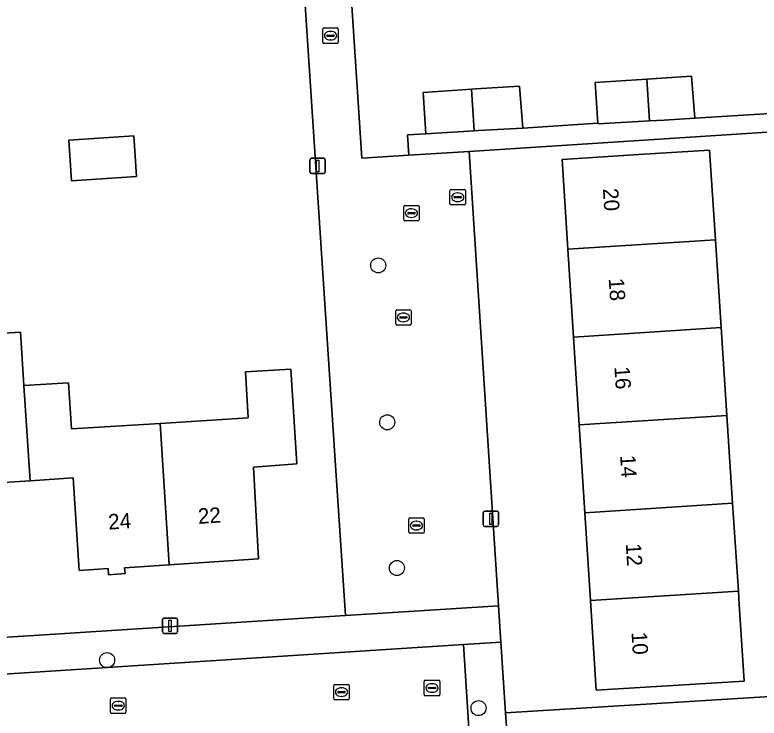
# Model space of a CAD drawing. Extents: x 159626 to 160723, y 388173 to 389416.
# Drawn here: x 160413.39 to 160461.73, y 388419.29 to 388464.98 of the extents above; entities that cross this region are included whole.
import ezdxf

# ---------------------------------------------------------------- set-up
doc = ezdxf.new("R2010")
doc.units = 0
for name, color, linetype in [('IMGEO_Boom', 7, 'Continuous'), ('IMGEO_Brandkraan', 7, 'Continuous'), ('IMGEO_Erf', 7, 'Continuous'), ('IMGEO_Kolk', 7, 'Continuous'), ('IMGEO_Lichtmast', 7, 'Continuous'), ('IMGEO_Muur', 7, 'Continuous'), ('IMGEO_Pand', 7, 'Continuous'), ('IMGEO_Pand_nummerreeks', 7, 'Continuous'), ('IMGEO_Rijbaan_lokaal_open', 7, 'Continuous'), ('IMGEO_Rioolput', 7, 'Continuous'), ('IMGEO_Voetpad_open', 7, 'Continuous')]:
    doc.layers.add(name, color=color, linetype=linetype)

msp = doc.modelspace()

# ---------------------------------------------------------------- linework, layer by layer
at = {"layer": 'IMGEO_Boom'}
for centre in [(160436.992, 388448.704), (160437.575, 388438.508), (160438.205, 388429.042), (160419.383, 388423.061), (160443.507, 388419.944)]:
    msp.add_circle(centre, 0.489, dxfattribs=at)
at = {"layer": 'IMGEO_Brandkraan'}
for p, q in [((160441.652, 388452.706), (160441.652, 388453.558)), ((160441.727, 388453.632), (160442.579, 388453.632)), ((160442.653, 388453.558), (160442.653, 388452.706)), ((160441.911, 388453.126), (160441.911, 388453.138)), ((160442.349, 388453.089), (160441.951, 388453.089)), ((160441.954, 388453.175), (160442.352, 388453.175)), ((160442.14, 388453.412), (160442.165, 388453.412)), ((160442.395, 388453.138), (160442.395, 388453.126)), ((160442.579, 388452.632), (160441.727, 388452.632)), ((160442.163, 388452.852), (160442.138, 388452.852))]:
    msp.add_line(p, q, dxfattribs=at)
for points in [[(160441.652, 388452.706), (160441.652, 388453.558)], [(160441.727, 388453.632), (160442.579, 388453.632)], [(160442.653, 388453.558), (160442.653, 388452.706)], [(160442.579, 388452.632), (160441.727, 388452.632)]]:
    msp.add_lwpolyline(points, dxfattribs=at)
for centre, radius, start, end in [((160441.729, 388453.556), 0.0765, 91.552, 178.448), ((160441.729, 388453.556), 0.0765, 91.552, 178.448), ((160442.577, 388453.556), 0.0765, 1.552, 88.448), ((160442.577, 388453.556), 0.0765, 1.552, 88.448), ((160441.951, 388453.135), 0.0403, 85.8775, 175.7526), ((160441.948, 388453.125), 0.0366, 178.938, 274.7102), ((160442.352, 388453.132), 0.043, 264.8664, 352.4533), ((160442.356, 388453.137), 0.0386, 1.7309, 96.639), ((160441.729, 388452.708), 0.0765, 181.552, 268.448), ((160441.729, 388452.708), 0.0765, 181.552, 268.448), ((160442.577, 388452.708), 0.0765, 271.552, 358.448), ((160442.577, 388452.708), 0.0765, 271.552, 358.448)]:
    msp.add_arc(centre, radius, start, end, dxfattribs=at)
for centre, major_axis, ratio, start_param, end_param in [((160442.139, 388453.132), (-0.387, 0.002), 0.722429, 4.712389, 7.853982), ((160442.164, 388453.132), (-0.39, 0.002), 0.717154, 1.570796, 4.712389)]:
    msp.add_ellipse(centre, major_axis=major_axis, ratio=ratio, start_param=start_param, end_param=end_param, dxfattribs=at)
at = {"layer": 'IMGEO_Erf'}
for points in [[(160498.648, 388490.246), (160433.934, 388486.077), (160435.935, 388455.674), (160438.971, 388455.857), (160438.891, 388457.18), (160440.089, 388457.252), (160439.911, 388459.939), (160443.055, 388460.145), (160443.323, 388460.163), (160446.162, 388460.349), (160446.387, 388457.628), (160451.261, 388457.951), (160451.087, 388460.576), (160454.433, 388460.795), (160455.386, 388460.858), (160457.338, 388460.986), (160457.563, 388458.265), (160471.558, 388459.134)], [(160372.154, 388421.957), (160383.458, 388422.677), (160397.71, 388423.584), (160434.858, 388425.95), (160434.196, 388436.021), (160431.43, 388478.134)], [(160409.851, 388444.116), (160413.759, 388444.36), (160413.976, 388440.891), (160416.883, 388441.072), (160417.07, 388438.08), (160422.829, 388438.439), (160428.548, 388438.795), (160428.361, 388441.788), (160431.305, 388441.972), (160431.695, 388435.817), (160428.902, 388435.589), (160429.218, 388429.63), (160423.404, 388429.25), (160420.522, 388429.061), (160420.557, 388428.685), (160419.483, 388428.608), (160419.458, 388429.009), (160417.559, 388428.888), (160417.177, 388434.893), (160414.39, 388434.716), (160411.582, 388434.538)]]:
    msp.add_lwpolyline(points, dxfattribs=at)
for points in [[(160474.132, 388436.466), (160471.678, 388436.39), (160471.575, 388439.722), (160471.487, 388442.571), (160473.77, 388442.642), (160473.291, 388451.292), (160473.397, 388447.879), (160470.943, 388447.803), (160470.84, 388451.134), (160470.752, 388453.984), (160473.102, 388454.057), (160472.946, 388458.053), (160442.905, 388456.093), (160444.802, 388426.589), (160444.954, 388424.235), (160445.249, 388419.64), (160475.085, 388421.466), (160474.857, 388425.241), (160472.246, 388425.071), (160472.036, 388428.29), (160471.837, 388431.347), (160474.449, 388431.517)], [(160416.894, 388456.839), (160421.119, 388457.113), (160421.29, 388454.477), (160417.065, 388454.204)], [(160459.266, 388444.659), (160459.638, 388438.953), (160460.01, 388433.246), (160460.381, 388427.54), (160460.438, 388426.672), (160460.763, 388421.682), (160451.155, 388421.101), (160450.78, 388426.922), (160450.412, 388432.628), (160450.044, 388438.335), (160449.676, 388444.042), (160449.309, 388449.748), (160448.933, 388455.575), (160453.923, 388455.897), (160458.514, 388456.193), (160458.894, 388450.365)]]:
    msp.add_lwpolyline(points, close=True, dxfattribs=at)
at = {"layer": 'IMGEO_Kolk'}
for p, q in [((160433.472, 388464.126), (160434.324, 388464.126)), ((160433.397, 388463.2), (160433.397, 388464.052)), ((160433.656, 388463.62), (160433.656, 388463.632)), ((160433.699, 388463.669), (160434.097, 388463.669)), ((160433.885, 388463.906), (160433.91, 388463.906)), ((160434.14, 388463.632), (160434.14, 388463.62)), ((160434.398, 388464.052), (160434.398, 388463.2)), ((160434.324, 388463.126), (160433.472, 388463.126)), ((160434.094, 388463.583), (160433.696, 388463.583)), ((160433.908, 388463.346), (160433.883, 388463.346)), ((160438.127, 388444.896), (160438.127, 388445.748)), ((160438.202, 388445.822), (160439.054, 388445.822)), ((160439.128, 388445.748), (160439.128, 388444.896)), ((160438.386, 388445.316), (160438.386, 388445.328)), ((160438.824, 388445.279), (160438.426, 388445.279)), ((160438.429, 388445.365), (160438.827, 388445.365)), ((160438.615, 388445.602), (160438.64, 388445.602)), ((160438.87, 388445.328), (160438.87, 388445.316)), ((160439.054, 388444.822), (160438.202, 388444.822)), ((160438.638, 388445.042), (160438.613, 388445.042)), ((160438.969, 388431.375), (160438.969, 388432.227)), ((160439.044, 388432.301), (160439.896, 388432.301)), ((160439.97, 388432.227), (160439.97, 388431.375)), ((160439.228, 388431.795), (160439.228, 388431.807)), ((160439.666, 388431.758), (160439.268, 388431.758)), ((160439.271, 388431.844), (160439.669, 388431.844)), ((160439.457, 388432.081), (160439.482, 388432.081)), ((160439.712, 388431.807), (160439.712, 388431.795)), ((160439.896, 388431.301), (160439.044, 388431.301)), ((160439.48, 388431.521), (160439.455, 388431.521)), ((160434.107, 388420.556), (160434.107, 388421.408)), ((160434.182, 388421.482), (160435.034, 388421.482)), ((160434.595, 388421.262), (160434.62, 388421.262)), ((160435.108, 388421.408), (160435.108, 388420.556)), ((160419.684, 388420.6), (160420.536, 388420.6)), ((160434.366, 388420.976), (160434.366, 388420.988)), ((160434.804, 388420.939), (160434.406, 388420.939)), ((160434.409, 388421.025), (160434.807, 388421.025)), ((160434.618, 388420.702), (160434.593, 388420.702)), ((160434.85, 388420.988), (160434.85, 388420.976)), ((160419.609, 388419.674), (160419.609, 388420.526)), ((160419.868, 388420.094), (160419.868, 388420.106)), ((160419.911, 388420.143), (160420.309, 388420.143)), ((160420.097, 388420.38), (160420.122, 388420.38)), ((160420.352, 388420.106), (160420.352, 388420.094)), ((160420.61, 388420.526), (160420.61, 388419.674)), ((160435.034, 388420.482), (160434.182, 388420.482)), ((160420.306, 388420.057), (160419.908, 388420.057)), ((160420.12, 388419.82), (160420.095, 388419.82)), ((160420.536, 388419.6), (160419.684, 388419.6))]:
    msp.add_line(p, q, dxfattribs=at)
for points in [[(160433.472, 388464.126), (160434.324, 388464.126)], [(160433.397, 388463.2), (160433.397, 388464.052)], [(160434.398, 388464.052), (160434.398, 388463.2)], [(160434.324, 388463.126), (160433.472, 388463.126)], [(160438.127, 388444.896), (160438.127, 388445.748)], [(160438.202, 388445.822), (160439.054, 388445.822)], [(160439.128, 388445.748), (160439.128, 388444.896)], [(160439.054, 388444.822), (160438.202, 388444.822)], [(160438.969, 388431.375), (160438.969, 388432.227)], [(160439.044, 388432.301), (160439.896, 388432.301)], [(160439.97, 388432.227), (160439.97, 388431.375)], [(160439.896, 388431.301), (160439.044, 388431.301)], [(160434.107, 388420.556), (160434.107, 388421.408)], [(160434.182, 388421.482), (160435.034, 388421.482)], [(160435.108, 388421.408), (160435.108, 388420.556)], [(160419.684, 388420.6), (160420.536, 388420.6)], [(160419.609, 388419.674), (160419.609, 388420.526)], [(160420.61, 388420.526), (160420.61, 388419.674)], [(160435.034, 388420.482), (160434.182, 388420.482)], [(160420.536, 388419.6), (160419.684, 388419.6)]]:
    msp.add_lwpolyline(points, dxfattribs=at)
for centre, radius, start, end in [((160433.474, 388464.05), 0.0765, 91.552, 178.448), ((160433.474, 388464.05), 0.0765, 91.552, 178.448), ((160434.322, 388464.05), 0.0765, 1.552, 88.448), ((160434.322, 388464.05), 0.0765, 1.552, 88.448), ((160433.696, 388463.629), 0.0403, 85.8775, 175.7526), ((160433.693, 388463.619), 0.0366, 178.938, 274.7102), ((160434.097, 388463.626), 0.043, 264.8664, 352.4533), ((160434.101, 388463.631), 0.0386, 1.7309, 96.639), ((160433.474, 388463.202), 0.0765, 181.552, 268.448), ((160433.474, 388463.202), 0.0765, 181.552, 268.448), ((160434.322, 388463.202), 0.0765, 271.552, 358.448), ((160434.322, 388463.202), 0.0765, 271.552, 358.448), ((160438.204, 388445.746), 0.0765, 91.552, 178.448), ((160438.204, 388445.746), 0.0765, 91.552, 178.448), ((160439.052, 388445.746), 0.0765, 1.552, 88.448), ((160439.052, 388445.746), 0.0765, 1.552, 88.448), ((160438.426, 388445.325), 0.0403, 85.8775, 175.7526), ((160438.423, 388445.315), 0.0366, 178.938, 274.7102), ((160438.827, 388445.322), 0.043, 264.8664, 352.4533), ((160438.831, 388445.327), 0.0386, 1.7309, 96.639), ((160438.204, 388444.898), 0.0765, 181.552, 268.448), ((160438.204, 388444.898), 0.0765, 181.552, 268.448), ((160439.052, 388444.898), 0.0765, 271.552, 358.448), ((160439.052, 388444.898), 0.0765, 271.552, 358.448), ((160439.046, 388432.225), 0.0765, 91.552, 178.448), ((160439.046, 388432.225), 0.0765, 91.552, 178.448), ((160439.894, 388432.225), 0.0765, 1.552, 88.448), ((160439.894, 388432.225), 0.0765, 1.552, 88.448), ((160439.268, 388431.804), 0.0403, 85.8775, 175.7526), ((160439.265, 388431.794), 0.0366, 178.938, 274.7102), ((160439.669, 388431.801), 0.043, 264.8664, 352.4533), ((160439.673, 388431.806), 0.0386, 1.7309, 96.639), ((160439.046, 388431.377), 0.0765, 181.552, 268.448), ((160439.046, 388431.377), 0.0765, 181.552, 268.448), ((160439.894, 388431.377), 0.0765, 271.552, 358.448), ((160439.894, 388431.377), 0.0765, 271.552, 358.448), ((160434.184, 388421.406), 0.0765, 91.552, 178.448), ((160434.184, 388421.406), 0.0765, 91.552, 178.448), ((160435.032, 388421.406), 0.0765, 1.552, 88.448), ((160435.032, 388421.406), 0.0765, 1.552, 88.448), ((160419.686, 388420.524), 0.0765, 91.552, 178.448), ((160419.686, 388420.524), 0.0765, 91.552, 178.448), ((160420.534, 388420.524), 0.0765, 1.552, 88.448), ((160420.534, 388420.524), 0.0765, 1.552, 88.448), ((160434.406, 388420.985), 0.0403, 85.8775, 175.7526), ((160434.403, 388420.975), 0.0366, 178.938, 274.7102), ((160434.807, 388420.982), 0.043, 264.8664, 352.4533), ((160434.811, 388420.987), 0.0386, 1.7309, 96.639), ((160419.908, 388420.103), 0.0403, 85.8775, 175.7526), ((160419.905, 388420.093), 0.0366, 178.938, 274.7102), ((160420.309, 388420.1), 0.043, 264.8664, 352.4533), ((160420.313, 388420.105), 0.0386, 1.7309, 96.639), ((160434.184, 388420.558), 0.0765, 181.552, 268.448), ((160434.184, 388420.558), 0.0765, 181.552, 268.448), ((160435.032, 388420.558), 0.0765, 271.552, 358.448), ((160435.032, 388420.558), 0.0765, 271.552, 358.448), ((160419.686, 388419.676), 0.0765, 181.552, 268.448), ((160419.686, 388419.676), 0.0765, 181.552, 268.448), ((160420.534, 388419.676), 0.0765, 271.552, 358.448), ((160420.534, 388419.676), 0.0765, 271.552, 358.448)]:
    msp.add_arc(centre, radius, start, end, dxfattribs=at)
for centre, major_axis, ratio, start_param, end_param in [((160433.884, 388463.626), (-0.387, 0.002), 0.722429, 4.712389, 7.853982), ((160433.909, 388463.626), (-0.39, 0.002), 0.717154, 1.570796, 4.712389), ((160438.614, 388445.322), (-0.387, 0.002), 0.722429, 4.712389, 7.853982), ((160438.639, 388445.322), (-0.39, 0.002), 0.717154, 1.570796, 4.712389), ((160439.456, 388431.801), (-0.387, 0.002), 0.722429, 4.712389, 7.853982), ((160439.481, 388431.801), (-0.39, 0.002), 0.717154, 1.570796, 4.712389), ((160434.594, 388420.982), (-0.387, 0.002), 0.722429, 4.712389, 7.853982), ((160434.619, 388420.982), (-0.39, 0.002), 0.717154, 1.570796, 4.712389), ((160420.096, 388420.1), (-0.387, 0.002), 0.722429, 4.712389, 7.853982), ((160420.121, 388420.1), (-0.39, 0.002), 0.717154, 1.570796, 4.712389)]:
    msp.add_ellipse(centre, major_axis=major_axis, ratio=ratio, start_param=start_param, end_param=end_param, dxfattribs=at)
at = {"layer": 'IMGEO_Lichtmast'}
for p, q in [((160432.56, 388454.763), (160432.56, 388455.563)), ((160432.56, 388455.563), (160432.56, 388454.763)), ((160432.66, 388455.663), (160433.45, 388455.663)), ((160433.45, 388455.663), (160432.66, 388455.663)), ((160433.55, 388455.563), (160433.55, 388454.763)), ((160433.55, 388454.763), (160433.55, 388455.563)), ((160433.45, 388454.663), (160432.66, 388454.663)), ((160432.66, 388454.663), (160433.45, 388454.663)), ((160443.91, 388432.74), (160444.7, 388432.74)), ((160444.7, 388432.74), (160443.91, 388432.74)), ((160443.81, 388431.84), (160443.81, 388432.64)), ((160443.81, 388432.64), (160443.81, 388431.84)), ((160444.8, 388432.64), (160444.8, 388431.84)), ((160444.8, 388431.84), (160444.8, 388432.64)), ((160444.7, 388431.74), (160443.91, 388431.74)), ((160443.91, 388431.74), (160444.7, 388431.74)), ((160422.974, 388424.889), (160422.974, 388425.689)), ((160422.974, 388425.689), (160422.974, 388424.889)), ((160423.074, 388425.789), (160423.864, 388425.789)), ((160423.864, 388425.789), (160423.074, 388425.789)), ((160423.964, 388425.689), (160423.964, 388424.889)), ((160423.964, 388424.889), (160423.964, 388425.689)), ((160423.864, 388424.789), (160423.074, 388424.789)), ((160423.074, 388424.789), (160423.864, 388424.789))]:
    msp.add_line(p, q, dxfattribs=at)
for points in [[(160432.98, 388455.538), (160433.13, 388455.538), (160433.13, 388454.788), (160432.98, 388454.788), (160432.98, 388455.538)], [(160444.23, 388432.615), (160444.38, 388432.615), (160444.38, 388431.865), (160444.23, 388431.865), (160444.23, 388432.615)], [(160423.394, 388425.664), (160423.544, 388425.664), (160423.544, 388424.914), (160423.394, 388424.914), (160423.394, 388425.664)]]:
    msp.add_lwpolyline(points, dxfattribs=at)
for centre, start, end in [((160432.66, 388455.563), 90, 180), ((160432.66, 388455.563), 90, 180), ((160433.45, 388455.563), 0, 90), ((160433.45, 388455.563), 360, 90), ((160432.66, 388454.763), 180, 270), ((160432.66, 388454.763), 180, 270), ((160433.45, 388454.763), 270, 0), ((160433.45, 388454.763), 270, 0), ((160443.91, 388432.64), 90, 180), ((160443.91, 388432.64), 90, 180), ((160444.7, 388432.64), 0, 90), ((160444.7, 388432.64), 360, 90), ((160443.91, 388431.84), 180, 270), ((160443.91, 388431.84), 180, 270), ((160444.7, 388431.84), 270, 0), ((160444.7, 388431.84), 270, 0), ((160423.074, 388425.689), 90, 180), ((160423.074, 388425.689), 90, 180), ((160423.864, 388425.689), 0, 90), ((160423.864, 388425.689), 360, 90), ((160423.074, 388424.889), 180, 270), ((160423.074, 388424.889), 180, 270), ((160423.864, 388424.889), 270, 0), ((160423.864, 388424.889), 270, 0)]:
    msp.add_arc(centre, 0.1, start, end, dxfattribs=at)
at = {"layer": 'IMGEO_Muur'}
msp.add_lwpolyline([(160434.196, 388436.021), (160431.43, 388478.134)], dxfattribs=at)
at = {"layer": 'IMGEO_Pand'}
for points in [[(160454.433, 388460.795), (160451.087, 388460.576), (160451.261, 388457.951), (160451.265, 388457.889), (160454.608, 388458.089)], [(160454.608, 388458.089), (160455.562, 388458.145), (160457.563, 388458.265), (160457.338, 388460.986), (160455.386, 388460.858), (160454.433, 388460.795)], [(160443.232, 388457.44), (160443.498, 388457.456), (160446.387, 388457.628), (160446.162, 388460.349), (160443.323, 388460.163), (160443.055, 388460.145)], [(160443.232, 388457.44), (160443.055, 388460.145), (160439.911, 388459.939), (160440.089, 388457.252)], [(160421.29, 388454.477), (160421.119, 388457.113), (160416.894, 388456.839), (160417.065, 388454.204)], [(160458.894, 388450.365), (160458.514, 388456.193), (160453.923, 388455.897), (160448.933, 388455.575), (160449.309, 388449.748)], [(160458.894, 388450.365), (160449.309, 388449.748), (160449.676, 388444.042), (160459.266, 388444.659)], [(160413.976, 388440.891), (160413.759, 388444.36), (160409.851, 388444.116), (160410.067, 388440.647), (160405.338, 388440.355), (160406.191, 388428.17), (160409.036, 388428.347), (160409.06, 388427.947), (160410.119, 388428.036), (160410.065, 388428.397), (160411.965, 388428.533), (160411.582, 388434.538), (160414.39, 388434.716)], [(160459.266, 388444.659), (160449.676, 388444.042), (160450.044, 388438.335), (160459.638, 388438.953)], [(160422.829, 388438.439), (160423.404, 388429.25), (160429.218, 388429.63), (160428.902, 388435.589), (160431.695, 388435.817), (160431.305, 388441.972), (160428.361, 388441.788), (160428.548, 388438.795)], [(160413.976, 388440.891), (160414.39, 388434.716), (160417.177, 388434.893), (160417.559, 388428.888), (160419.458, 388429.009), (160419.483, 388428.608), (160420.557, 388428.685), (160420.522, 388429.061), (160423.404, 388429.25), (160422.829, 388438.439), (160417.07, 388438.08), (160416.883, 388441.072)], [(160450.412, 388432.628), (160460.01, 388433.246), (160459.638, 388438.953), (160450.044, 388438.335)], [(160450.412, 388432.628), (160450.78, 388426.922), (160460.381, 388427.54), (160460.01, 388433.246)], [(160460.381, 388427.54), (160450.78, 388426.922), (160451.155, 388421.101), (160460.763, 388421.682), (160460.438, 388426.672)]]:
    msp.add_lwpolyline(points, close=True, dxfattribs=at)
at = {"layer": 'IMGEO_Rijbaan_lokaal_open'}
msp.add_lwpolyline([(160433.903, 388418.319), (160436.718, 388416.064), (160437.928, 388415.094), (160438.529, 388405.742), (160443.684, 388406.074), (160442.523, 388424.077), (160397.911, 388421.201), (160398.244, 388416.036)], close=True, dxfattribs=at)
at = {"layer": 'IMGEO_Rioolput'}
for p, q in [((160438.645, 388451.671), (160438.645, 388452.523)), ((160438.72, 388452.597), (160439.572, 388452.597)), ((160439.646, 388452.523), (160439.646, 388451.671)), ((160438.904, 388452.091), (160438.904, 388452.103)), ((160439.342, 388452.054), (160438.944, 388452.054)), ((160438.947, 388452.14), (160439.345, 388452.14)), ((160439.133, 388452.377), (160439.158, 388452.377)), ((160439.388, 388452.103), (160439.388, 388452.091)), ((160439.572, 388451.597), (160438.72, 388451.597)), ((160439.156, 388451.817), (160439.131, 388451.817)), ((160439.984, 388420.822), (160439.984, 388421.674)), ((160440.059, 388421.748), (160440.911, 388421.748)), ((160440.985, 388421.674), (160440.985, 388420.822)), ((160440.243, 388421.242), (160440.243, 388421.254)), ((160440.681, 388421.205), (160440.283, 388421.205)), ((160440.286, 388421.291), (160440.684, 388421.291)), ((160440.472, 388421.528), (160440.497, 388421.528)), ((160440.727, 388421.254), (160440.727, 388421.242)), ((160440.911, 388420.748), (160440.059, 388420.748)), ((160440.495, 388420.968), (160440.47, 388420.968))]:
    msp.add_line(p, q, dxfattribs=at)
for points in [[(160438.645, 388451.671), (160438.645, 388452.523)], [(160438.72, 388452.597), (160439.572, 388452.597)], [(160439.646, 388452.523), (160439.646, 388451.671)], [(160439.572, 388451.597), (160438.72, 388451.597)], [(160439.984, 388420.822), (160439.984, 388421.674)], [(160440.059, 388421.748), (160440.911, 388421.748)], [(160440.985, 388421.674), (160440.985, 388420.822)], [(160440.911, 388420.748), (160440.059, 388420.748)]]:
    msp.add_lwpolyline(points, dxfattribs=at)
for centre, radius, start, end in [((160438.722, 388452.521), 0.0765, 91.552, 178.448), ((160438.722, 388452.521), 0.0765, 91.552, 178.448), ((160439.57, 388452.521), 0.0765, 1.552, 88.448), ((160439.57, 388452.521), 0.0765, 1.552, 88.448), ((160438.944, 388452.1), 0.0403, 85.8775, 175.7526), ((160438.941, 388452.09), 0.0366, 178.938, 274.7102), ((160439.345, 388452.097), 0.043, 264.8664, 352.4533), ((160439.349, 388452.102), 0.0386, 1.7309, 96.639), ((160438.722, 388451.673), 0.0765, 181.552, 268.448), ((160438.722, 388451.673), 0.0765, 181.552, 268.448), ((160439.57, 388451.673), 0.0765, 271.552, 358.448), ((160439.57, 388451.673), 0.0765, 271.552, 358.448), ((160440.061, 388421.672), 0.0765, 91.552, 178.448), ((160440.061, 388421.672), 0.0765, 91.552, 178.448), ((160440.909, 388421.672), 0.0765, 1.552, 88.448), ((160440.909, 388421.672), 0.0765, 1.552, 88.448), ((160440.283, 388421.251), 0.0403, 85.8775, 175.7526), ((160440.28, 388421.241), 0.0366, 178.938, 274.7102), ((160440.684, 388421.248), 0.043, 264.8664, 352.4533), ((160440.688, 388421.253), 0.0386, 1.7309, 96.639), ((160440.061, 388420.824), 0.0765, 181.552, 268.448), ((160440.061, 388420.824), 0.0765, 181.552, 268.448), ((160440.909, 388420.824), 0.0765, 271.552, 358.448), ((160440.909, 388420.824), 0.0765, 271.552, 358.448)]:
    msp.add_arc(centre, radius, start, end, dxfattribs=at)
for centre, major_axis, ratio, start_param, end_param in [((160439.132, 388452.097), (-0.387, 0.002), 0.722429, 4.712389, 7.853982), ((160439.157, 388452.097), (-0.39, 0.002), 0.717154, 1.570796, 4.712389), ((160440.471, 388421.248), (-0.387, 0.002), 0.722429, 4.712389, 7.853982), ((160440.496, 388421.248), (-0.39, 0.002), 0.717154, 1.570796, 4.712389)]:
    msp.add_ellipse(centre, major_axis=major_axis, ratio=ratio, start_param=start_param, end_param=end_param, dxfattribs=at)
at = {"layer": 'IMGEO_Voetpad_open'}
for points in [[(160442.905, 388456.093), (160438.971, 388455.857), (160435.935, 388455.674), (160433.934, 388486.077), (160430.92, 388485.882), (160431.43, 388478.134), (160434.196, 388436.021), (160434.858, 388425.95), (160444.802, 388426.589)], [(160493.644, 388419.591), (160500, 388419.981), (160505.042, 388420.291), (160504.835, 388423.287), (160500, 388422.991), (160476.311, 388421.541), (160475.085, 388421.466), (160445.249, 388419.64), (160445.47, 388416.632), (160475.279, 388418.463)]]:
    msp.add_lwpolyline(points, close=True, dxfattribs=at)
for points in [[(160471.558, 388459.134), (160457.563, 388458.265), (160455.562, 388458.145), (160454.608, 388458.089), (160451.265, 388457.889), (160451.261, 388457.951), (160446.387, 388457.628), (160443.498, 388457.456), (160443.232, 388457.44), (160440.089, 388457.252), (160438.891, 388457.18), (160438.971, 388455.857), (160442.905, 388456.093), (160472.946, 388458.053)], [(160442.523, 388424.077), (160444.954, 388424.235), (160444.802, 388426.589), (160434.858, 388425.95), (160397.71, 388423.584), (160383.458, 388422.677), (160372.154, 388421.957)], [(160370.129, 388423.835), (160370.196, 388419.988), (160372.143, 388419.54), (160395.167, 388421.024), (160397.911, 388421.201), (160442.523, 388424.077)], [(160445.47, 388416.632), (160445.249, 388419.64), (160444.954, 388424.235), (160442.523, 388424.077), (160443.684, 388406.074), (160443.874, 388403.115), (160447.012, 388354.455), (160447.177, 388351.563), (160451.349, 388351.913)]]:
    msp.add_lwpolyline(points, dxfattribs=at)

# ---------------------------------------------------------------- texts
at = {"layer": 'IMGEO_Pand_nummerreeks'}
for s, rotation, p in [('20', 273.6879, (160451.58, 388453.686)), ('18', 273.6879, (160451.956, 388447.849)), ('16', 273.6879, (160452.327, 388442.106)), ('14', 273.6879, (160452.697, 388436.361)), ('22', 3.6415, (160425.315, 388431.907)), ('24', 3.6415, (160419.489, 388431.536)), ('12', 273.6879, (160453.066, 388430.618)), ('10', 273.6879, (160453.438, 388424.866))]:
    msp.add_text(s, height=1, rotation=rotation, dxfattribs=at).set_placement(p)

doc.saveas('drawing.dxf')
